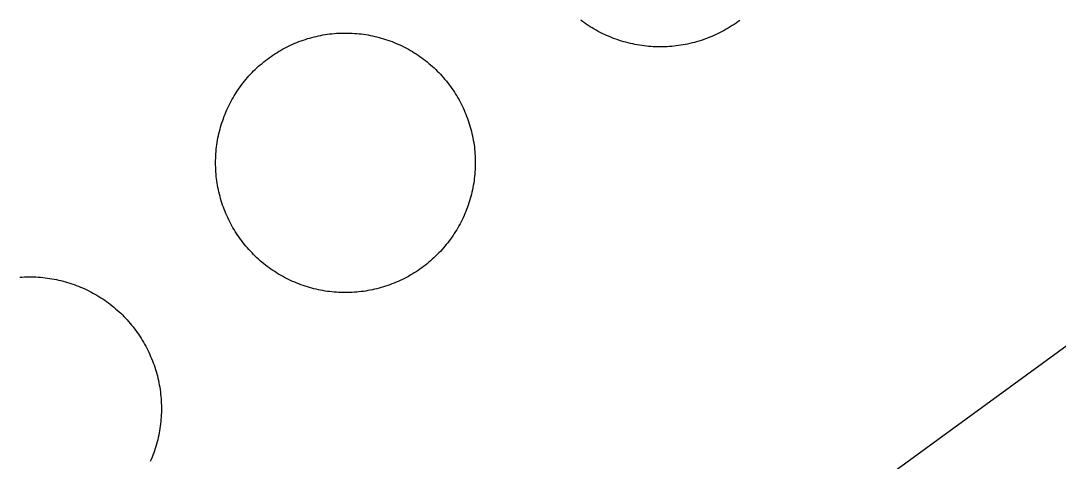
# Model space of a CAD drawing. Extents: x 3297753 to 3335611, y 652252 to 677623.
# Drawn here: x 3313323 to 3313633.7, y 659612.3 to 659744.3 of the extents above; entities that cross this region are included whole.
import ezdxf

# ---------------------------------------------------------------- set-up
doc = ezdxf.new("R2010")
doc.units = 0
for name, color, linetype in [('V-DOMW-TANK', 7, 'Continuous'), ('V-RIVR-EDGE', 7, 'Continuous'), ('V-SITE-OTLN', 7, 'Continuous')]:
    doc.layers.add(name, color=color, linetype=linetype)

msp = doc.modelspace()

# ---------------------------------------------------------------- linework, layer by layer
at = {"layer": 'V-DOMW-TANK'}
for points in [[(3313525.37, 659737.98), (3313524.71, 659737.79), (3313524.04, 659737.62), (3313523.37, 659737.46), (3313522.69, 659737.31), (3313522.01, 659737.18), (3313521.33, 659737.05), (3313520.65, 659736.94), (3313519.97, 659736.84), (3313519.29, 659736.75), (3313518.6, 659736.67), (3313517.91, 659736.6), (3313517.22, 659736.55), (3313516.53, 659736.51), (3313515.84, 659736.48), (3313515.15, 659736.46), (3313514.46, 659736.46), (3313513.77, 659736.46), (3313513.08, 659736.48), (3313512.39, 659736.51), (3313511.7, 659736.56), (3313511.01, 659736.61), (3313510.33, 659736.68), (3313509.64, 659736.76), (3313508.96, 659736.85), (3313508.27, 659736.95), (3313507.59, 659737.07), (3313506.91, 659737.19), (3313506.23, 659737.33), (3313505.56, 659737.48), (3313504.89, 659737.64), (3313504.22, 659737.82), (3313503.56, 659738), (3313502.9, 659738.2), (3313502.24, 659738.41), (3313501.58, 659738.63), (3313500.93, 659738.86), (3313500.28, 659739.1), (3313499.64, 659739.36), (3313499, 659739.62), (3313498.37, 659739.9), (3313497.74, 659740.18), (3313497.12, 659740.48), (3313496.5, 659740.79), (3313495.89, 659741.11), (3313495.28, 659741.44), (3313494.68, 659741.78), (3313494.09, 659742.13), (3313493.5, 659742.49), (3313492.92, 659742.87), (3313492.34, 659743.25), (3313491.77, 659743.64), (3313491.21, 659744.04), (3313490.66, 659744.45)], [(3313538.29, 659744.4), (3313537.73, 659743.99), (3313537.17, 659743.59), (3313536.6, 659743.2), (3313536.02, 659742.82), (3313535.44, 659742.45), (3313534.85, 659742.09), (3313534.25, 659741.74), (3313533.65, 659741.4), (3313533.05, 659741.07), (3313532.43, 659740.75), (3313531.81, 659740.44), (3313531.19, 659740.15), (3313530.56, 659739.86), (3313529.93, 659739.59), (3313529.29, 659739.32), (3313528.65, 659739.07), (3313528, 659738.83), (3313527.35, 659738.6), (3313526.69, 659738.38), (3313526.03, 659738.18), (3313525.37, 659737.98)], [(3313381.33, 659702.41), (3313381.35, 659703.09), (3313381.38, 659703.77), (3313381.42, 659704.45), (3313381.48, 659705.13), (3313381.54, 659705.8), (3313381.62, 659706.48), (3313381.71, 659707.15), (3313381.81, 659707.82), (3313381.92, 659708.49), (3313382.04, 659709.16), (3313382.18, 659709.82), (3313382.33, 659710.48), (3313382.48, 659711.14), (3313382.66, 659711.8), (3313382.84, 659712.45), (3313383.03, 659713.1), (3313383.23, 659713.75), (3313383.45, 659714.4), (3313383.68, 659715.03), (3313383.92, 659715.67), (3313384.16, 659716.3), (3313384.42, 659716.93), (3313384.69, 659717.55), (3313384.98, 659718.17), (3313385.27, 659718.78), (3313385.57, 659719.39), (3313385.89, 659719.99), (3313386.21, 659720.59), (3313386.54, 659721.18), (3313386.89, 659721.76), (3313387.24, 659722.34), (3313387.61, 659722.91), (3313387.98, 659723.48), (3313388.37, 659724.04), (3313388.76, 659724.59), (3313389.16, 659725.14), (3313389.58, 659725.68), (3313390, 659726.2), (3313390.43, 659726.73), (3313390.87, 659727.24), (3313391.32, 659727.75), (3313391.78, 659728.25), (3313392.25, 659728.74), (3313392.72, 659729.23), (3313393.21, 659729.7), (3313393.7, 659730.17), (3313394.2, 659730.63), (3313394.71, 659731.08), (3313395.23, 659731.52), (3313395.75, 659731.95), (3313396.28, 659732.37), (3313396.82, 659732.79), (3313397.36, 659733.19), (3313397.92, 659733.58), (3313398.48, 659733.97), (3313399.04, 659734.34), (3313399.62, 659734.7), (3313400.19, 659735.06), (3313400.78, 659735.41), (3313401.37, 659735.74), (3313401.97, 659736.06), (3313402.57, 659736.38), (3313403.18, 659736.68), (3313403.79, 659736.97), (3313404.41, 659737.25), (3313405.03, 659737.52), (3313405.65, 659737.78), (3313406.29, 659738.03), (3313406.92, 659738.27), (3313407.56, 659738.49), (3313408.21, 659738.71), (3313408.85, 659738.92), (3313409.5, 659739.11), (3313410.16, 659739.29), (3313410.81, 659739.46), (3313411.47, 659739.61), (3313412.14, 659739.76), (3313412.8, 659739.9), (3313413.47, 659740.02), (3313414.14, 659740.13), (3313414.81, 659740.23), (3313415.48, 659740.32), (3313416.15, 659740.4), (3313416.83, 659740.46), (3313417.51, 659740.52), (3313418.19, 659740.56), (3313418.86, 659740.58), (3313419.54, 659740.6), (3313420.22, 659740.61), (3313420.9, 659740.6), (3313421.58, 659740.58), (3313422.26, 659740.55), (3313422.93, 659740.51), (3313423.61, 659740.46), (3313424.29, 659740.4), (3313424.96, 659740.32), (3313425.63, 659740.23), (3313426.3, 659740.13), (3313426.97, 659740.02), (3313427.64, 659739.89)], [(3313427.64, 659739.89), (3313428.31, 659739.76), (3313428.97, 659739.61), (3313429.63, 659739.45), (3313430.29, 659739.28), (3313430.94, 659739.1), (3313431.59, 659738.91), (3313432.24, 659738.7), (3313432.88, 659738.49), (3313433.52, 659738.26), (3313434.16, 659738.02), (3313434.79, 659737.77), (3313435.41, 659737.51), (3313436.04, 659737.24), (3313436.65, 659736.96), (3313437.27, 659736.67), (3313437.87, 659736.37), (3313438.48, 659736.05), (3313439.07, 659735.73), (3313439.66, 659735.39), (3313440.25, 659735.05), (3313440.82, 659734.7), (3313441.4, 659734.33), (3313441.96, 659733.96), (3313442.52, 659733.57), (3313443.08, 659733.18), (3313443.62, 659732.77), (3313444.16, 659732.36), (3313444.69, 659731.93), (3313445.21, 659731.5), (3313445.73, 659731.06), (3313446.24, 659730.61), (3313446.74, 659730.16), (3313447.23, 659729.69), (3313447.71, 659729.21), (3313448.19, 659728.73), (3313448.66, 659728.24), (3313449.12, 659727.74), (3313449.56, 659727.23), (3313450, 659726.71), (3313450.44, 659726.19), (3313450.86, 659725.66), (3313451.27, 659725.12), (3313451.68, 659724.57), (3313452.07, 659724.02), (3313452.45, 659723.46), (3313452.83, 659722.89), (3313453.19, 659722.32), (3313453.55, 659721.74), (3313453.89, 659721.16), (3313454.22, 659720.57), (3313454.55, 659719.97), (3313454.86, 659719.37), (3313455.16, 659718.76), (3313455.46, 659718.15), (3313455.74, 659717.53), (3313456.01, 659716.91), (3313456.27, 659716.28), (3313456.51, 659715.65), (3313456.75, 659715.01), (3313456.98, 659714.38)], [(3313456.98, 659714.38), (3313457.19, 659713.73), (3313457.4, 659713.08), (3313457.59, 659712.44), (3313457.77, 659711.78), (3313457.94, 659711.12), (3313458.1, 659710.46), (3313458.25, 659709.8), (3313458.38, 659709.13), (3313458.5, 659708.47), (3313458.62, 659707.8), (3313458.72, 659707.13), (3313458.81, 659706.45), (3313458.88, 659705.78), (3313458.95, 659705.1), (3313459, 659704.43), (3313459.04, 659703.75), (3313459.07, 659703.07), (3313459.09, 659702.39), (3313459.1, 659701.72), (3313459.09, 659701.04), (3313459.07, 659700.36), (3313459.04, 659699.68), (3313459, 659699), (3313458.95, 659698.33), (3313458.88, 659697.65), (3313458.8, 659696.98), (3313458.71, 659696.3), (3313458.61, 659695.63), (3313458.5, 659694.96), (3313458.38, 659694.3), (3313458.24, 659693.63), (3313458.1, 659692.97), (3313457.94, 659692.31), (3313457.77, 659691.65), (3313457.58, 659691), (3313457.39, 659690.35), (3313457.19, 659689.7), (3313456.97, 659689.06), (3313456.75, 659688.42), (3313456.51, 659687.78), (3313456.26, 659687.15), (3313456, 659686.52), (3313455.73, 659685.9), (3313455.45, 659685.28), (3313455.15, 659684.67), (3313454.85, 659684.06), (3313454.54, 659683.46), (3313454.21, 659682.87), (3313453.88, 659682.27), (3313453.53, 659681.69), (3313453.18, 659681.11), (3313452.81, 659680.54), (3313452.44, 659679.97), (3313452.06, 659679.42), (3313451.66, 659678.86), (3313451.26, 659678.32), (3313450.85, 659677.78), (3313450.42, 659677.25), (3313449.99, 659676.72), (3313449.55, 659676.21), (3313449.1, 659675.7), (3313448.64, 659675.2), (3313448.17, 659674.71), (3313447.7, 659674.22), (3313447.21, 659673.75), (3313446.72, 659673.28), (3313446.22, 659672.82), (3313445.71, 659672.37), (3313445.2, 659671.93), (3313444.67, 659671.5), (3313444.14, 659671.08), (3313443.6, 659670.67), (3313443.06, 659670.26), (3313442.5, 659669.87), (3313441.95, 659669.48), (3313441.38, 659669.11), (3313440.81, 659668.75), (3313440.23, 659668.39), (3313439.64, 659668.05), (3313439.05, 659667.71), (3313438.46, 659667.39), (3313437.85, 659667.08), (3313437.25, 659666.77), (3313436.63, 659666.48), (3313436.02, 659666.2), (3313435.39, 659665.93), (3313434.77, 659665.67), (3313434.14, 659665.42), (3313433.5, 659665.18), (3313432.86, 659664.96), (3313432.22, 659664.74), (3313431.57, 659664.54), (3313430.92, 659664.35), (3313430.27, 659664.16), (3313429.61, 659664), (3313428.95, 659663.84), (3313428.28, 659663.69), (3313427.62, 659663.56), (3313426.95, 659663.43), (3313426.28, 659663.32)], [(3313426.28, 659663.32), (3313425.61, 659663.22), (3313424.94, 659663.13), (3313424.26, 659663.05), (3313423.59, 659662.99), (3313422.91, 659662.94), (3313422.23, 659662.9), (3313421.56, 659662.87), (3313420.88, 659662.85), (3313420.2, 659662.84), (3313419.52, 659662.85), (3313418.84, 659662.87), (3313418.17, 659662.9), (3313417.49, 659662.94), (3313416.81, 659662.99), (3313416.14, 659663.06), (3313415.46, 659663.13), (3313414.79, 659663.22), (3313414.12, 659663.32), (3313413.45, 659663.44), (3313412.78, 659663.56), (3313412.12, 659663.7), (3313411.45, 659663.84), (3313410.79, 659664), (3313410.14, 659664.17), (3313409.48, 659664.35), (3313408.83, 659664.55), (3313408.19, 659664.75), (3313407.54, 659664.96), (3313406.9, 659665.19), (3313406.27, 659665.43), (3313405.64, 659665.68), (3313405.01, 659665.94), (3313404.39, 659666.21), (3313403.77, 659666.49), (3313403.16, 659666.78), (3313402.55, 659667.09), (3313401.95, 659667.4), (3313401.35, 659667.72), (3313400.76, 659668.06), (3313400.18, 659668.4), (3313399.6, 659668.76), (3313399.02, 659669.12), (3313398.46, 659669.5), (3313397.9, 659669.88), (3313397.35, 659670.28), (3313396.8, 659670.68), (3313396.26, 659671.09), (3313395.73, 659671.51), (3313395.21, 659671.95), (3313394.69, 659672.39), (3313394.19, 659672.84), (3313393.69, 659673.3), (3313393.19, 659673.76), (3313392.71, 659674.24), (3313392.23, 659674.72), (3313391.77, 659675.21), (3313391.31, 659675.72), (3313390.86, 659676.22), (3313390.42, 659676.74), (3313389.99, 659677.27), (3313389.56, 659677.8), (3313389.15, 659678.33), (3313388.75, 659678.88), (3313388.35, 659679.43), (3313387.97, 659679.99), (3313387.6, 659680.56), (3313387.23, 659681.13), (3313386.88, 659681.71), (3313386.53, 659682.29), (3313386.2, 659682.89), (3313385.87, 659683.48), (3313385.56, 659684.08), (3313385.26, 659684.69), (3313384.97, 659685.3), (3313384.69, 659685.92), (3313384.41, 659686.54), (3313384.15, 659687.17), (3313383.91, 659687.8), (3313383.67, 659688.44), (3313383.44, 659689.08), (3313383.23, 659689.72), (3313383.02, 659690.37), (3313382.83, 659691.02), (3313382.65, 659691.67), (3313382.48, 659692.33), (3313382.32, 659692.99), (3313382.18, 659693.65), (3313382.04, 659694.32), (3313381.92, 659694.98), (3313381.81, 659695.65), (3313381.71, 659696.33), (3313381.62, 659697), (3313381.54, 659697.67), (3313381.48, 659698.35), (3313381.42, 659699.03), (3313381.38, 659699.7), (3313381.35, 659700.38), (3313381.33, 659701.06), (3313381.33, 659701.74), (3313381.33, 659702.41)], [(3313322.7, 659667.46), (3313323.39, 659667.5), (3313324.08, 659667.54), (3313324.76, 659667.56), (3313325.45, 659667.57), (3313326.14, 659667.57), (3313326.83, 659667.55), (3313327.52, 659667.53), (3313328.21, 659667.49)], [(3313328.21, 659667.49), (3313328.89, 659667.44), (3313329.58, 659667.37), (3313330.26, 659667.3), (3313330.95, 659667.21), (3313331.62, 659667.11), (3313332.31, 659667.01), (3313332.98, 659666.88), (3313333.66, 659666.75), (3313334.33, 659666.6), (3313335, 659666.45), (3313335.67, 659666.28), (3313336.33, 659666.09), (3313337, 659665.91), (3313337.65, 659665.7), (3313338.31, 659665.48), (3313338.96, 659665.26), (3313339.6, 659665.02), (3313340.24, 659664.77), (3313340.88, 659664.51), (3313341.51, 659664.24), (3313342.14, 659663.96), (3313342.76, 659663.66), (3313343.38, 659663.36), (3313344, 659663.05), (3313344.6, 659662.72), (3313345.2, 659662.38), (3313345.8, 659662.04), (3313346.39, 659661.68), (3313346.97, 659661.31), (3313347.54, 659660.94), (3313348.11, 659660.55), (3313348.68, 659660.15), (3313349.23, 659659.75), (3313349.78, 659659.33), (3313350.32, 659658.91), (3313350.86, 659658.47), (3313351.38, 659658.02), (3313351.9, 659657.57), (3313352.41, 659657.11), (3313352.91, 659656.64), (3313353.4, 659656.16), (3313353.89, 659655.67), (3313354.37, 659655.17), (3313354.83, 659654.67), (3313355.29, 659654.15), (3313355.74, 659653.63), (3313356.18, 659653.1), (3313356.61, 659652.57), (3313357.04, 659652.02), (3313357.45, 659651.47), (3313357.85, 659650.91), (3313358.24, 659650.35), (3313358.63, 659649.78), (3313359, 659649.2), (3313359.36, 659648.61), (3313359.71, 659648.02), (3313360.06, 659647.42), (3313360.39, 659646.82), (3313360.71, 659646.21), (3313361.02, 659645.59)], [(3313361.02, 659645.59), (3313361.32, 659644.97), (3313361.61, 659644.35), (3313361.88, 659643.72), (3313362.15, 659643.08), (3313362.41, 659642.44), (3313362.65, 659641.8), (3313362.89, 659641.16), (3313363.11, 659640.5), (3313363.32, 659639.85), (3313363.52, 659639.19), (3313363.7, 659638.53), (3313363.88, 659637.86), (3313364.04, 659637.19), (3313364.2, 659636.52), (3313364.34, 659635.85), (3313364.46, 659635.17), (3313364.58, 659634.49), (3313364.69, 659633.81), (3313364.78, 659633.13), (3313364.86, 659632.45), (3313364.93, 659631.76), (3313364.99, 659631.07), (3313365.03, 659630.39), (3313365.07, 659629.7), (3313365.09, 659629.01), (3313365.1, 659628.32), (3313365.1, 659627.63), (3313365.08, 659626.95), (3313365.06, 659626.26), (3313365.02, 659625.57), (3313364.97, 659624.88), (3313364.9, 659624.2), (3313364.83, 659623.51), (3313364.74, 659622.83), (3313364.65, 659622.15), (3313364.53, 659621.47), (3313364.41, 659620.79), (3313364.28, 659620.12), (3313364.13, 659619.44), (3313363.98, 659618.77), (3313363.81, 659618.11), (3313363.63, 659617.44), (3313363.44, 659616.78), (3313363.23, 659616.12), (3313363.02, 659615.47), (3313362.79, 659614.82), (3313362.55, 659614.17), (3313362.3, 659613.53), (3313362.04, 659612.89), (3313361.77, 659612.26)]]:
    msp.add_lwpolyline(points, dxfattribs=at)
at = {"layer": 'V-RIVR-EDGE'}
msp.add_spline([(3319472.94, 662096.79), (3319451.36, 662084.83), (3319431.44, 662073.27), (3319412.76, 662065.44), (3319386.64, 662059.7), (3319355.13, 662056.05), (3319321.53, 662047.43), (3319286.69, 662035.91), (3319261.79, 662024.37), (3319253.91, 662022.31), (3319243.96, 662022.34), (3319236.91, 662020.28), (3319220.3, 662007.06), (3319214.06, 661999.2), (3319197.88, 661992.61), (3319174.65, 661985.21), (3319135.25, 661974.53), (3319095.84, 661962.6), (3319061.83, 661950.67), (3319035.69, 661940.78), (3319017.02, 661932.54), (3319004.15, 661925.11), (3318977.6, 661914.4), (3318949.4, 661908.67), (3318929.07, 661903.33), (3318893.41, 661894.3), (3318836.17, 661878.69), (3318802.16, 661869.66), (3318784.32, 661864.31), (3318761.1, 661859.4), (3318735.37, 661848.27), (3318707.16, 661836.32), (3318683.94, 661831.82), (3318667.77, 661829.78), (3318647.86, 661824.86), (3318612.18, 661812.51), (3318583.56, 661801.39), (3318550.78, 661789.45), (3318517.19, 661780.83), (3318486.91, 661770.55), (3318459.1, 661757.77), (3318437.11, 661748.7), (3318401.09, 661732.56), (3318376.27, 661719.66), (3318350.33, 661712.4), (3318322.69, 661702.89), (3318295.62, 661690.56), (3318275.88, 661686.66), (3318257.84, 661681.07), (3318243.73, 661673.22), (3318214.4, 661661.46), (3318180.55, 661645.76), (3318148.4, 661630.07), (3318131.47, 661619.4), (3318111.14, 661604.8), (3318079.51, 661575.01), (3318056.38, 661560.42), (3318032.66, 661542.45), (3318016.3, 661532.35), (3317961.53, 661489.66), (3317862.74, 661415.52), (3317830, 661391.93), (3317829.43, 661388.56), (3317827.16, 661382.93), (3317810.8, 661375.64), (3317785.97, 661359.92), (3317761.13, 661342.52), (3317743.62, 661322.84), (3317726.09, 661300.91), (3317708.57, 661278.97), (3317696.72, 661270.55), (3317673.58, 661255.39), (3317601.32, 661201.48), (3317560.67, 661171.71), (3317529.07, 661153.2), (3317513.82, 661140.27), (3317483.9, 661117.24), (3317464.15, 661105.46), (3317423.52, 661083.02), (3317409.43, 661079.11), (3317401.54, 661079.13), (3317375.02, 661065.67), (3317364.3, 661058.94), (3317348.5, 661051.09), (3317330.46, 661046.62), (3317307.32, 661033.16), (3317289.27, 661024.75), (3317263.88, 661012.42), (3317240.77, 661008.53), (3317230.05, 661004.05), (3317228.35, 661000.11), (3317221.59, 660998.43), (3317196.21, 660991.17), (3317170.27, 660981.66), (3317149.41, 660978.33), (3317103.16, 660960.97), (3317073.27, 660949.78), (3317034.34, 660929.59), (3316995.97, 660909.96), (3316948.02, 660886.98), (3316914.74, 660873.53), (3316885.97, 660860.65), (3316880.89, 660856.15), (3316871.29, 660848.28), (3316865.65, 660846.61), (3316855.51, 660846.63), (3316850.44, 660846.65), (3316844.22, 660840.46), (3316839.71, 660839.91), (3316835.77, 660840.48), (3316830.69, 660836.55), (3316818.84, 660828.69), (3316813.76, 660828.14), (3316808.13, 660827.03), (3316803.62, 660827.04), (3316796.84, 660818.6), (3316784.98, 660809.62), (3316774.82, 660802.88), (3316771.42, 660796.13), (3316765.18, 660779.24), (3316755.55, 660759.54), (3316745.94, 660744.35), (3316732.38, 660728.61), (3316712.63, 660717.95), (3316683.85, 660703.37), (3316676.52, 660701.13), (3316664.67, 660695.53), (3316651.68, 660680.34), (3316633.05, 660666.87), (3316616.12, 660656.2), (3316590.15, 660637.11), (3316544.42, 660603.41), (3316510, 660580.96), (3316472.73, 660551.75), (3316428.71, 660523.12), (3316390.32, 660495.6), (3316363.8, 660477.64), (3316349.69, 660469.78), (3316341.23, 660464.73), (3316335.03, 660464.75), (3316325.45, 660464.77), (3316313.61, 660461.42), (3316289.93, 660456.97), (3316257.21, 660443.53), (3316237.47, 660436.25), (3316207.01, 660423.93), (3316177.1, 660405.41), (3316154.53, 660393.07), (3316131.95, 660375.09), (3316110.5, 660362.19), (3316095.27, 660353.21), (3316080.02, 660338.03), (3316051.22, 660312.74), (3316013.92, 660270.58), (3315988.5, 660245.84), (3315960.26, 660217.18), (3315939.93, 660200.89), (3315925.81, 660185.14), (3315911.13, 660173.91), (3315895.32, 660159.86), (3315882.88, 660145.8), (3315867.63, 660130.06), (3315849.01, 660119.97), (3315837.71, 660109.29), (3315808.9, 660080.06), (3315786.88, 660062.08), (3315758.09, 660038.49), (3315733.81, 660018.83), (3315725.32, 660002.51), (3315692.01, 659976.67), (3315659.82, 659949.14), (3315603.36, 659904.2), (3315571.16, 659873.28), (3315569.47, 659873.29), (3315558.76, 659868.81), (3315547.47, 659863.2), (3315527.7, 659844.09), (3315506.25, 659828.37), (3315477.47, 659812.1), (3315461.12, 659805.94), (3315440.8, 659793.59), (3315429.5, 659781.79), (3315402.4, 659758.19), (3315361.76, 659731.8), (3315304.2, 659696.45), (3315255.66, 659666.7), (3315169.91, 659624.65), (3315140.01, 659611.76), (3315123.65, 659603.35), (3315098.82, 659588.76), (3315044.63, 659551.14), (3314989.87, 659507.33), (3314954.29, 659474.73), (3314933.97, 659462.39), (3314926.06, 659452.83), (3314915.88, 659440.45), (3314897.81, 659423.59), (3314866.75, 659396.06), (3314844.73, 659376.39), (3314848.66, 659370.75), (3314824.95, 659355.03), (3314801.82, 659342.69), (3314762.32, 659320.81), (3314730.16, 659303.42), (3314710.97, 659290.51), (3314664.68, 659256.25), (3314628.56, 659235.49), (3314603.16, 659218.09), (3314584.55, 659209.68), (3314564.82, 659208.04), (3314555.8, 659204.68), (3314546.76, 659196.25), (3314528.11, 659174.88), (3314492.47, 659118.62), (3314473.82, 659095), (3314450.67, 659074.77), (3314428.65, 659060.18), (3314423, 659054.56), (3314416.22, 659044.43), (3314398.14, 659027.57), (3314375.56, 659007.9), (3314366.53, 659005.11), (3314353.57, 659002.32), (3314347.36, 658997.27), (3314346.77, 658988.82), (3314351.26, 658983.17), (3314350.68, 658974.16), (3314342.76, 658961.78), (3314329.22, 658955.05), (3314311.71, 658940.44), (3314310, 658930.31), (3314294.2, 658921.89), (3314283.48, 658914.59), (3314276.12, 658903.91), (3314272.72, 658896.02), (3314237.73, 658871.32), (3314206.69, 658853.36), (3314198.23, 658851.13), (3314192.03, 658850.58), (3314180.19, 658846.1), (3314172.28, 658836.54), (3314164.36, 658823.6), (3314142.35, 658810.13), (3314120.89, 658792.72), (3314097.19, 658778.69), (3314086.46, 658769.14), (3314082.5, 658762.95), (3314080.22, 658754.5), (3314072.33, 658750.01), (3314036.79, 658734.32), (3314006.33, 658722), (3313997.3, 658716.39), (3313939.72, 658673.71), (3313888.34, 658634.95), (3313863.5, 658615.29), (3313820.61, 658586.66), (3313772.64, 658558.04), (3313732, 658532.78), (3313718.46, 658524.37), (3313711.13, 658521.57), (3313702.68, 658521.59), (3313693.09, 658518.79), (3313674.48, 658511.51), (3313646.82, 658494.68), (3313626.5, 658478.95), (3313619.73, 658475.02), (3313610.12, 658464.34), (3313605.01, 658449.14), (3313597.11, 658444.65), (3313577.92, 658428.92), (3313554.76, 658407.56), (3313537.8, 658387.32), (3313525.35, 658364.25), (3313506.11, 658331.61), (3313489.72, 658309.68)], degree=3, dxfattribs=at)
at = {"layer": 'V-SITE-OTLN'}
msp.add_lwpolyline([(3314559.57, 660352.41), (3314127.77, 660037.07), (3314021.37, 659952.15), (3313728.88, 659714.54), (3313179.8, 659313.95), (3313142.11, 659291.94), (3313062.01, 659245.04), (3312734.31, 659000.92), (3312709.49, 659011.07), (3312549.44, 659079.8), (3312501.02, 659059.28), (3312411.95, 659032.09), (3312054.35, 659329.14), (3312008.38, 659371.6), (3311982.5, 659417.13), (3311678.32, 659658.59)], dxfattribs=at)

doc.saveas('drawing.dxf')
